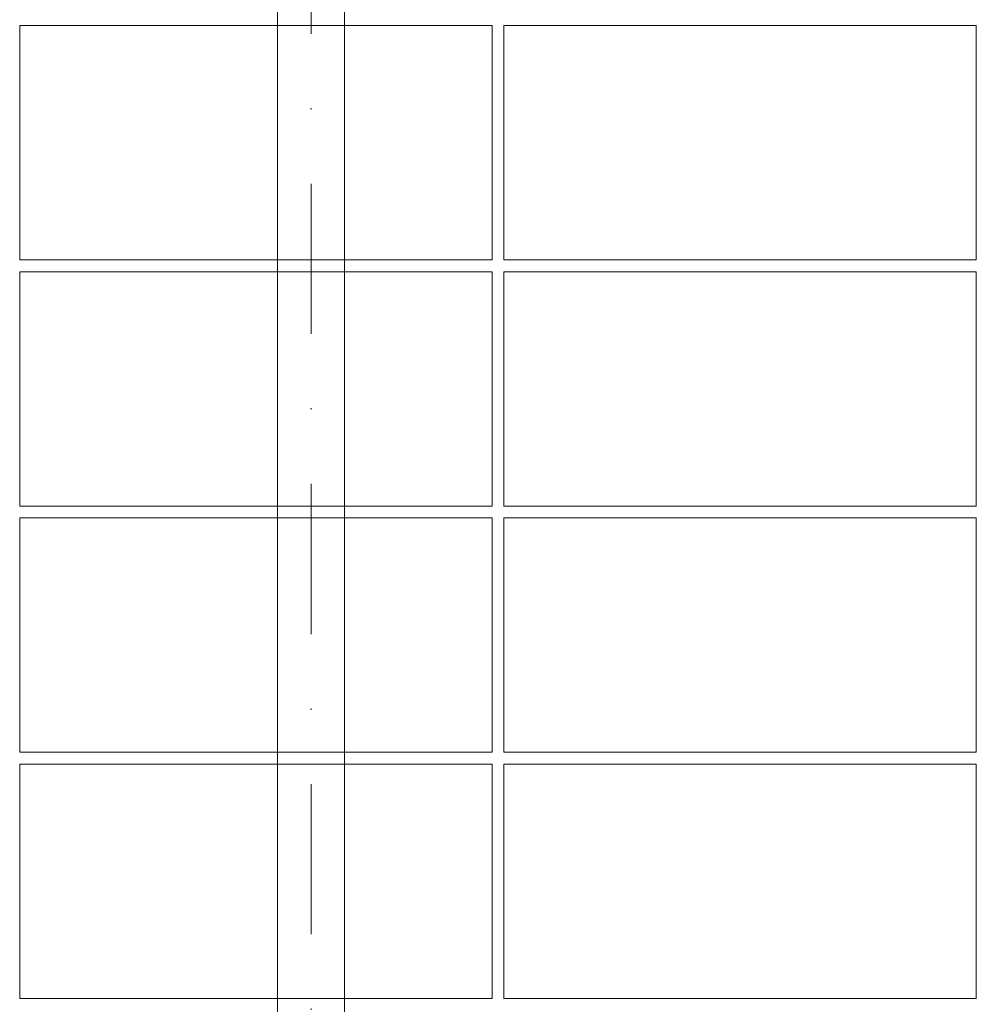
# Model space of a CAD drawing. Header units: millimetres. Extents: x -15830 to 4680139, y -28864 to 2281735.
# Tile 405 of 577: x 243189 to 245619, y 245713 to 248213. Entities that reach past the tile are written whole.
import ezdxf

# ---------------------------------------------------------------- set-up
doc = ezdxf.new("R2010")
doc.units = ezdxf.units.MM
doc.linetypes.add('CENTERX2', pattern=[101.6, 63.5, -12.7, 12.7, -12.7])
doc.linetypes.add('DASHDOT', pattern=[25.4, 12.7, -6.35, 0, -6.35])
doc.layers.add('A99_FVE', color=30, linetype='Continuous', lineweight=5)
doc.layers.add('A99_S_osy', color=1, linetype='CENTERX2', lineweight=5)

msp = doc.modelspace()

# ---------------------------------------------------------------- linework, layer by layer
at = {"layer": 'A99_FVE', "linetype": 'Continuous', "lineweight": 15, "ltscale": 2}
msp.add_lwpolyline([(243843.95, 249589.126), (244013.95, 249589.126), (244013.95, 243824.126), (243843.95, 243824.126)], close=True, dxfattribs=at)
at = {"layer": 'A99_FVE', "lineweight": 5, "ltscale": 2}
for points in [[(244388.95, 247603.252), (244388.95, 248198.252), (243188.95, 248198.252), (243188.95, 247603.252)], [(245618.95, 247603.252), (245618.95, 248198.252), (244418.95, 248198.252), (244418.95, 247603.252)], [(244388.95, 246978.252), (244388.95, 247573.252), (243188.95, 247573.252), (243188.95, 246978.252)], [(245618.95, 246978.252), (245618.95, 247573.252), (244418.95, 247573.252), (244418.95, 246978.252)], [(244388.95, 246353.252), (244388.95, 246948.252), (243188.95, 246948.252), (243188.95, 246353.252)], [(245618.95, 246353.252), (245618.95, 246948.252), (244418.95, 246948.252), (244418.95, 246353.252)], [(244388.95, 245728.252), (244388.95, 246323.252), (243188.95, 246323.252), (243188.95, 245728.252)], [(245618.95, 245728.252), (245618.95, 246323.252), (244418.95, 246323.252), (244418.95, 245728.252)]]:
    msp.add_lwpolyline(points, close=True, dxfattribs=at)
at = {"layer": 'A99_S_osy', "linetype": 'DASHDOT', "lineweight": 5, "ltscale": 30}
msp.add_lwpolyline([(243928.95, 344583.252), (243928.95, 241173.252)], dxfattribs=at)

doc.saveas('drawing.dxf')
